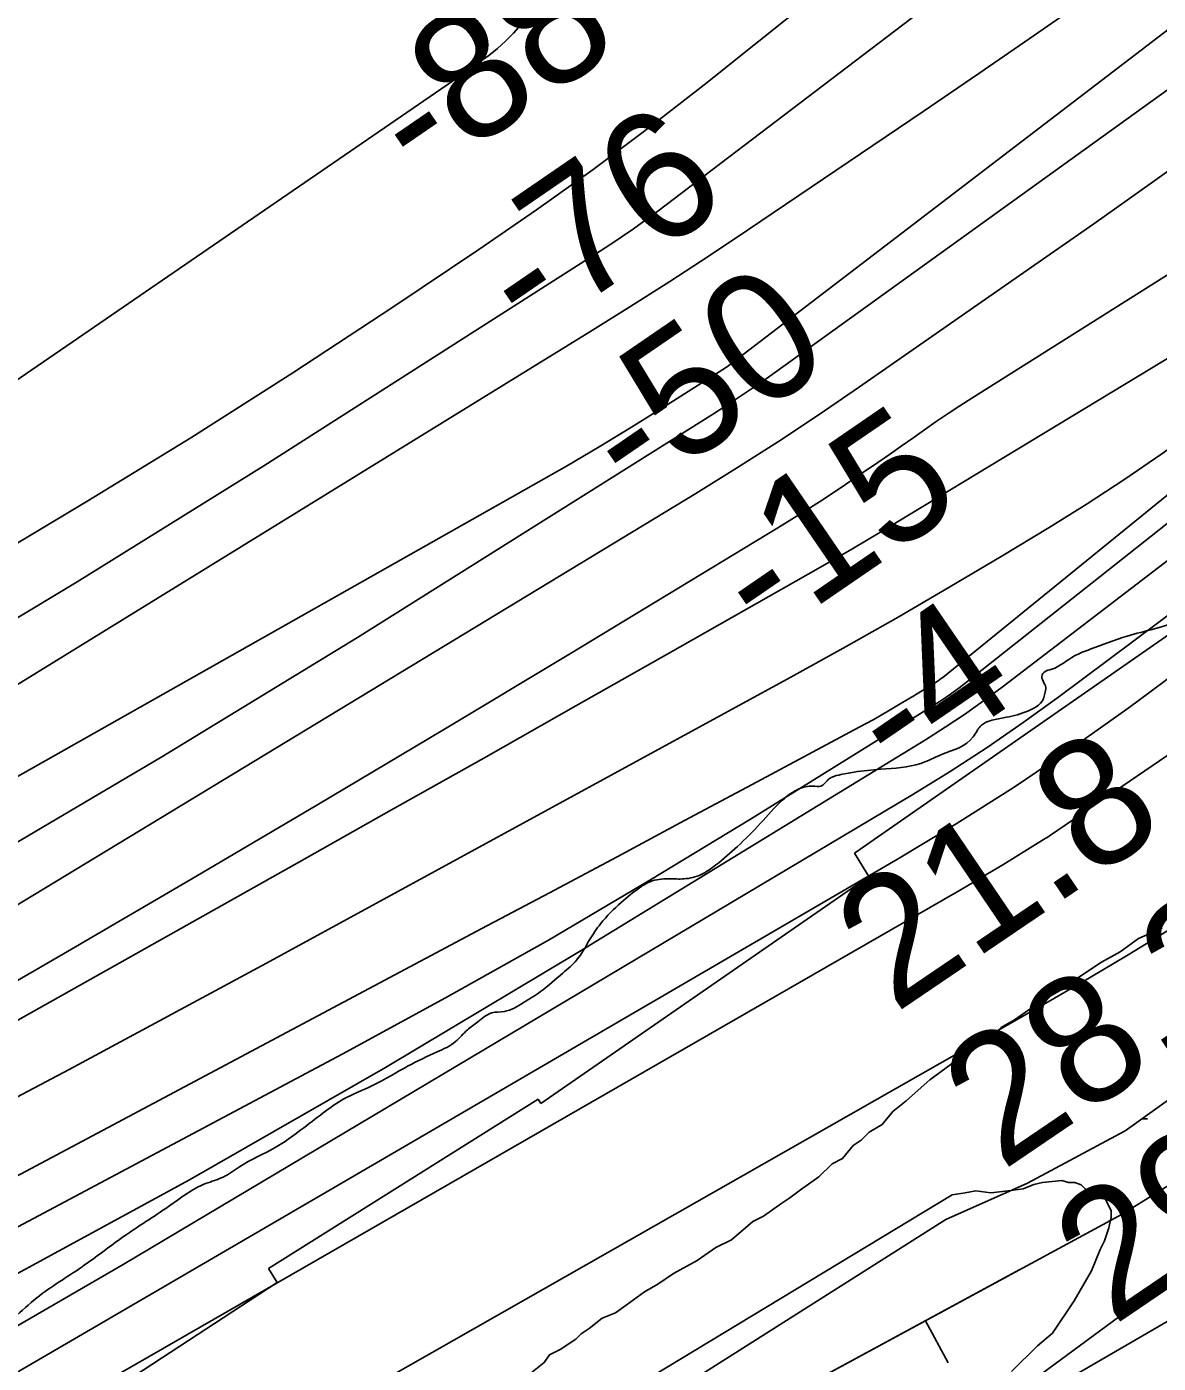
# Model space of a CAD drawing. Extents: x 3329297 to 3367176, y 649250 to 674653.
# Drawn here: x 3339828 to 3340422, y 659560 to 660261 of the extents above; entities that cross this region are included whole.
import ezdxf

# ---------------------------------------------------------------- set-up
doc = ezdxf.new("R2010")
doc.units = 0
for name, color, linetype in [('V-BORW-LINE', 7, 'Continuous'), ('V-RIVR-EDGE', 7, 'Continuous'), ('V-RIVR-RANG', 7, 'Continuous'), ('V-RRAP-RVMT', 7, 'Continuous'), ('V-SITE-VEGE', 7, 'Continuous'), ('V-TOPO-DPTH', 7, 'Continuous'), ('V-TOPO-MAJR', 7, 'Continuous'), ('V-TOPO-MINR', 7, 'Continuous'), ('V-TOPO-WATR', 7, 'Continuous'), ('V-WETL-SWMP', 7, 'Continuous')]:
    doc.layers.add(name, color=color, linetype=linetype)

msp = doc.modelspace()

# ---------------------------------------------------------------- linework, layer by layer
at = {"layer": 'V-BORW-LINE'}
msp.add_line((3340299.57, 659582.36), (3340311.47, 659560.38), dxfattribs=at)
for points in [[(3340710.01, 659746.42), (3340218.44, 659461.31), (3340036.18, 659363.24), (3339818.32, 659283.24), (3339702, 659273.59), (3339862.61, 659359.57), (3340155.52, 659504.4), (3340402.96, 659638.32), (3340689.28, 659815.69), (3340830.74, 659916.76), (3340994.61, 660045.13), (3340822.37, 659849.78), (3340710.01, 659746.42)], [(3340349.17, 659609.21), (3340155.52, 659504.4), (3339862.61, 659359.57), (3339702, 659273.59), (3339818.32, 659283.24), (3340036.18, 659363.24), (3340218.44, 659461.31), (3340380.62, 659555.38)]]:
    msp.add_lwpolyline(points, dxfattribs=at)
at = {"layer": 'V-RIVR-EDGE'}
msp.add_spline([(3339019.2, 659209.06), (3339040.56, 659221.03), (3339047.53, 659220.23), (3339051.42, 659224.1), (3339059.58, 659229.9), (3339065.02, 659232.21), (3339077.04, 659233.35), (3339080.93, 659237.6), (3339089.09, 659244.56), (3339098.42, 659252.29), (3339113.56, 659260.4), (3339145.01, 659276.61), (3339157.05, 659282.01), (3339163.65, 659286.26), (3339172.58, 659292.05), (3339185.38, 659290.86), (3339191.59, 659293.56), (3339202.85, 659300.12), (3339221.88, 659309.38), (3339243.24, 659321.35), (3339262.26, 659330.23), (3339276.24, 659336.4), (3339290.21, 659339.85), (3339299.51, 659339.44), (3339313.48, 659340.18), (3339322.79, 659343.26), (3339327.07, 659347.13), (3339337.54, 659350.21), (3339352.68, 659355.6), (3339373.65, 659366.02), (3339388.79, 659373.35), (3339417.91, 659386.07), (3339427.22, 659388.76), (3339436.92, 659389.13), (3339445.84, 659391.82), (3339448.95, 659393.75), (3339449.35, 659396.47), (3339452.46, 659399.56), (3339476.53, 659410.36), (3339483.12, 659410.34), (3339495.53, 659411.48), (3339507.17, 659412.61), (3339514.94, 659417.24), (3339525.04, 659424.59), (3339533.97, 659428.44), (3339548.33, 659432.67), (3339571.22, 659438.82), (3339586.35, 659441.89), (3339606.93, 659452.31), (3339621.29, 659454.99), (3339633.7, 659456.51), (3339637.97, 659458.44), (3339652.34, 659466.16), (3339674.08, 659475.02), (3339698.15, 659487.37), (3339709.02, 659492), (3339710.97, 659495.48), (3339713.7, 659501.68), (3339716.42, 659503.23), (3339729.22, 659503.97), (3339738.15, 659507.44), (3339746.69, 659512.46), (3339753.3, 659519.42), (3339759.91, 659524.84), (3339777.39, 659538.75), (3339798.77, 659557.7), (3339808.48, 659566.21), (3339812.38, 659572.41), (3339816.27, 659579.38), (3339820.94, 659584.02), (3339832.99, 659594.46), (3339856.68, 659610.69), (3339878.44, 659626.53), (3339902.13, 659642.38), (3339921.55, 659654.35), (3339930.87, 659657.82), (3339939.41, 659663.23), (3339958.05, 659673.26), (3339971.65, 659682.54), (3339983.3, 659691.43), (3339994.18, 659698.77), (3340008.94, 659705.71), (3340027.96, 659716.14), (3340043.11, 659723.47), (3340052.81, 659728.87), (3340059.03, 659735.06), (3340064.47, 659739.31), (3340071.85, 659743.95), (3340078.45, 659744.71), (3340088.54, 659749.34), (3340097.48, 659755.13), (3340109.13, 659764.8), (3340116.52, 659771.76), (3340123.14, 659782.21), (3340128.98, 659790.73), (3340139.86, 659801.95), (3340149.58, 659809.68), (3340155.01, 659812.77), (3340164.71, 659814.3), (3340172.86, 659814.28), (3340181.78, 659816.58), (3340189.55, 659821.61), (3340200.82, 659831.27), (3340212.87, 659843.27), (3340224.54, 659855.65), (3340233.08, 659861.44), (3340240.45, 659862.97), (3340244.72, 659862.96), (3340249, 659866.83), (3340254.04, 659868.76), (3340262.19, 659870.29), (3340276.15, 659871.81), (3340297.1, 659874.86), (3340307.97, 659879.48), (3340324.67, 659888.75), (3340328.95, 659894.94), (3340333.61, 659897.26), (3340340.6, 659898.79), (3340352.24, 659901.87), (3340361.56, 659908.82), (3340362.34, 659911.54), (3340362.74, 659914.64), (3340360.82, 659921.24), (3340361.98, 659922.78), (3340365.87, 659924.33), (3340377.91, 659931.28), (3340386.06, 659934.75), (3340405.47, 659941.68), (3340419.82, 659945.52), (3340433.8, 659950.92), (3340441.18, 659957.1), (3340445.07, 659961.75), (3340454.79, 659973.36)], degree=3, dxfattribs=at)
at = {"layer": 'V-RRAP-RVMT'}
for p, q in [((3340262.28, 659827.74), (3340438.55, 659950.26)), ((3340269.84, 659815.58), (3340262.28, 659827.74)), ((3340097.66, 659696.37), (3340269.84, 659815.58)), ((3339954.68, 659609.73), (3340096.26, 659698.7)), ((3340096.26, 659698.7), (3340097.66, 659696.37)), ((3339959.13, 659602.55), (3339954.68, 659609.73)), ((3339840.12, 659524.72), (3339959.13, 659602.55))]:
    msp.add_line(p, q, dxfattribs=at)
at = {"layer": 'V-SITE-VEGE'}
for points in [[(3340092.41, 659554.93), (3340099.35, 659560.42), (3340102.13, 659564.56), (3340107.68, 659567.3), (3340116, 659572.79), (3340118.77, 659575.54), (3340122.93, 659578.28), (3340129.88, 659583.78), (3340136.8, 659586.51), (3340142.35, 659590.64), (3340152.06, 659597.5), (3340159, 659601.62), (3340167.32, 659607.11), (3340179.79, 659613.96), (3340189.5, 659620.83), (3340197.82, 659624.93), (3340208.92, 659634.56), (3340214.47, 659637.3), (3340224.18, 659644.17), (3340228.34, 659646.91), (3340233.89, 659651.03), (3340243.6, 659657.9), (3340250.55, 659664.78), (3340256.09, 659667.52), (3340261.66, 659674.4), (3340265.82, 659677.15), (3340269.98, 659681.28), (3340276.92, 659685.39), (3340282.48, 659692.28), (3340289.42, 659697.78), (3340301.92, 659708.78), (3340313.02, 659717.02), (3340322.73, 659725.27), (3340335.21, 659732.12), (3340339.38, 659736.25), (3340346.31, 659740.36), (3340360.18, 659749.97), (3340369.89, 659755.46), (3340379.6, 659762.33), (3340392.08, 659770.56), (3340401.79, 659776.05), (3340411.5, 659782.91), (3340423.97, 659788.38)], [(3340344.8, 659555.73), (3340358.41, 659569.21), (3340366.34, 659575.94), (3340377.71, 659592.82), (3340386.81, 659608.58), (3340391.38, 659619.84), (3340393.66, 659624.34), (3340395.95, 659631.1), (3340397.11, 659636.74), (3340397.12, 659640.13), (3340393.77, 659646.92), (3340390.39, 659648.06), (3340383.64, 659651.48), (3340381.39, 659653.75), (3340378.01, 659654.89), (3340374.62, 659654.91), (3340371.24, 659656.05), (3340361.08, 659654.97), (3340356.56, 659653.86), (3340350.9, 659651.64), (3340343, 659650.55), (3340333.96, 659649.46), (3340326.07, 659650.63), (3340320.42, 659649.53), (3340313.64, 659648.43), (3340081.12, 659507.97)]]:
    msp.add_lwpolyline(points, dxfattribs=at)
at = {"layer": 'V-TOPO-DPTH'}
for points in [[(3339794.93, 659817.19), (3339898.6, 659878.26), (3340001.31, 659941), (3340188.29, 660058.31), (3340196.74, 660063.73), (3340205.12, 660069.25), (3340213.4, 660074.93), (3340221.6, 660080.71), (3340431.13, 660231.45), (3340491.04, 660274.75), (3340550.83, 660318.23), (3340610.43, 660361.96), (3340669.9, 660405.86), (3340682.6, 660415.28), (3340735.72, 660454.47), (3340788.96, 660493.51), (3340842.38, 660532.29), (3340895.92, 660570.91), (3340949.16, 660609.92), (3341001.89, 660649.6), (3341053.83, 660690.29), (3341105.26, 660731.65), (3341319.19, 660907.16)], [(3341319.19, 660907.16), (3341105.26, 660731.65), (3341053.83, 660690.29), (3341001.89, 660649.6), (3340949.16, 660609.92), (3340895.92, 660570.91), (3340842.38, 660532.29), (3340788.96, 660493.51), (3340735.72, 660454.47), (3340682.6, 660415.28), (3340669.9, 660405.86), (3340610.43, 660361.96), (3340550.83, 660318.23), (3340491.04, 660274.75), (3340431.13, 660231.45), (3340221.6, 660080.71), (3340213.4, 660074.93), (3340205.12, 660069.25), (3340196.74, 660063.73), (3340188.29, 660058.31), (3340001.31, 659941), (3339898.6, 659878.26), (3339794.93, 659817.19)], [(3339745.76, 659659.39), (3339849.88, 659714.31), (3339953.57, 659770.05), (3340230.55, 659921.04), (3340258, 659936.24), (3340285.32, 659951.68), (3340312.43, 659967.47), (3340339.41, 659983.49), (3340364.57, 659998.67), (3340384.57, 660011.12), (3340404.32, 660023.95), (3340423.69, 660037.35), (3340442.8, 660051.12), (3340461.63, 660065.31), (3340480.33, 660079.66), (3340498.83, 660094.26), (3340517.21, 660109.03), (3340778.82, 660322.3), (3340890.06, 660414.53), (3341000.26, 660507.97), (3341108.9, 660603.23), (3341216.5, 660699.7), (3341401.13, 660868.02)], [(3339745.76, 659659.39), (3339849.88, 659714.31), (3339953.57, 659770.05), (3340230.55, 659921.04), (3340258, 659936.24), (3340285.32, 659951.68), (3340312.43, 659967.47), (3340339.41, 659983.49), (3340364.57, 659998.67), (3340384.57, 660011.12), (3340404.32, 660023.95), (3340423.69, 660037.35), (3340442.8, 660051.12), (3340461.63, 660065.31), (3340480.33, 660079.66), (3340498.83, 660094.26), (3340517.21, 660109.03), (3340778.82, 660322.3), (3340890.06, 660414.53), (3341000.26, 660507.97), (3341108.9, 660603.23), (3341216.5, 660699.7), (3341401.13, 660868.02)], [(3341432.79, 660846.75), (3341048.32, 660511.55), (3340928.28, 660408.42), (3340807.27, 660306.47), (3340684.8, 660206.27), (3340561.35, 660107.26), (3340321.84, 659917.98), (3340317.36, 659914.56), (3340312.8, 659911.24), (3340308.14, 659908.08), (3340303.4, 659905.03), (3340207.78, 659845.69), (3340154.87, 659813.58), (3340101.55, 659782.18), (3340047.61, 659751.85), (3339993.26, 659722.24), (3339363.86, 659387.41)], [(3339363.86, 659387.41), (3339993.26, 659722.24), (3340047.61, 659751.85), (3340101.55, 659782.18), (3340154.87, 659813.58), (3340207.78, 659845.69), (3340303.4, 659905.03), (3340308.14, 659908.08), (3340312.8, 659911.24), (3340317.36, 659914.56), (3340321.84, 659917.98), (3340561.35, 660107.26), (3340684.8, 660206.27), (3340807.27, 660306.47), (3340928.28, 660408.42), (3341048.32, 660511.55), (3341432.79, 660846.75)], [(3341298.39, 660829.19), (3340971.1, 660576.39), (3340900.87, 660523.05), (3340830.09, 660470.47), (3340758.47, 660419.03), (3340686.3, 660368.36), (3340603.19, 660311), (3340572.23, 660289.47), (3340541.37, 660267.79), (3340510.67, 660245.89), (3340480.07, 660223.84), (3340449.48, 660201.78), (3340418.81, 660179.84), (3340387.99, 660158.1), (3340357.09, 660136.47), (3340265.02, 660072.47), (3340243.82, 660058.03), (3340222.45, 660043.86), (3340200.81, 660030.09), (3340179, 660016.59), (3339533.6, 659625.57)], [(3341298.39, 660829.19), (3340971.1, 660576.39), (3340900.87, 660523.05), (3340830.09, 660470.47), (3340758.47, 660419.03), (3340686.3, 660368.36), (3340603.19, 660311), (3340572.23, 660289.47), (3340541.37, 660267.79), (3340510.67, 660245.89), (3340480.07, 660223.84), (3340449.48, 660201.78), (3340418.81, 660179.84), (3340387.99, 660158.1), (3340357.09, 660136.47), (3340265.02, 660072.47), (3340243.82, 660058.03), (3340222.45, 660043.86), (3340200.81, 660030.09), (3340179, 660016.59), (3339533.6, 659625.57)], [(3341528.14, 660822.74), (3341506.52, 660805.45), (3341484.47, 660788.68), (3341376.55, 660709.73), (3341308.77, 660659.47), (3341241.42, 660608.62), (3341174.74, 660556.91), (3341108.5, 660504.62), (3341042.79, 660451.66), (3340977.33, 660398.39), (3340912.26, 660344.65), (3340847.45, 660290.59), (3340711.58, 660176.42), (3340649.91, 660125.5), (3340587.66, 660075.31), (3340524.55, 660026.21), (3340460.86, 659977.83), (3340369.61, 659909.77), (3340350.92, 659896.27), (3340331.95, 659883.18), (3340312.59, 659870.68), (3340292.96, 659858.58), (3339878.35, 659611.94), (3339796.85, 659564.84)], [(3340630.46, 660263.45), (3340561.64, 660217.3), (3340492.04, 660172.29), (3340324, 660066.57), (3340317.7, 660062.53), (3340311.44, 660058.42), (3340305.26, 660054.21), (3340299.12, 660049.93), (3340293.01, 660045.61), (3340286.88, 660041.31), (3340280.74, 660037.03), (3340274.58, 660032.78), (3340265.56, 660026.58), (3340254.83, 660019.33), (3340244.01, 660012.21), (3340233.07, 660005.29), (3340222.04, 659998.48), (3340112.28, 659932.07), (3340046.19, 659892.34), (3339979.96, 659852.87), (3339913.5, 659813.79), (3339846.89, 659774.96), (3339325.23, 659472.88)], [(3339325.23, 659472.88), (3339846.89, 659774.96), (3339913.5, 659813.79), (3339979.96, 659852.87), (3340046.19, 659892.34), (3340112.28, 659932.07), (3340222.04, 659998.48), (3340233.07, 660005.29), (3340244.01, 660012.21), (3340254.83, 660019.33), (3340265.56, 660026.58), (3340274.58, 660032.78), (3340280.74, 660037.03), (3340286.88, 660041.31), (3340293.01, 660045.61), (3340299.12, 660049.93), (3340305.26, 660054.21), (3340311.44, 660058.42), (3340317.7, 660062.53), (3340324, 660066.57), (3340492.04, 660172.29), (3340561.64, 660217.3), (3340630.46, 660263.45)]]:
    msp.add_lwpolyline(points, dxfattribs=at)
at = {"layer": 'V-TOPO-MAJR'}
for points in [[(3339278.31, 659560.46), (3340093.81, 660020.98), (3340111.05, 660030.89), (3340128.19, 660040.98), (3340145.16, 660051.34), (3340162.03, 660061.87), (3340193.18, 660081.64), (3340195.58, 660083.24), (3340197.91, 660084.95), (3340496.13, 660312.98), (3340589.75, 660384.46), (3340683.44, 660455.84), (3340777.24, 660527.09), (3340871.1, 660598.24), (3341003.2, 660698.22), (3341031.1, 660719.27), (3341059.06, 660740.26), (3341087.07, 660761.15), (3341115.14, 660781.99), (3341142.93, 660803.16), (3341170.3, 660824.84)], [(3339680.32, 659360.97), (3340365.27, 659750.49), (3340385.76, 659762.34), (3340406.11, 659774.4), (3340426.28, 659786.77), (3340446.33, 659799.34), (3340473.42, 659816.62), (3340479.85, 659820.68), (3340486.3, 659824.69), (3340492.8, 659828.64), (3340499.32, 659832.55), (3340505.81, 659836.5), (3340512.24, 659840.55), (3340518.57, 659844.74), (3340524.84, 659849.03), (3340704.3, 659974.92), (3340798.71, 660044.12), (3340891.09, 660115.84), (3340980.4, 660191.33), (3341067.68, 660269.35), (3341562.94, 660730.91)], [(3340807.86, 659846.94), (3340807.95, 659852.47), (3340806.82, 659858.23), (3340803.81, 659861.95), (3340800.35, 659864.2), (3340796.23, 659864.24), (3340791.66, 659862.79), (3340550.53, 659692.68), (3340520.63, 659671.45), (3340490.81, 659650.09), (3340461.12, 659628.55), (3340431.53, 659606.89), (3340063.39, 659335.71)]]:
    msp.add_lwpolyline(points, dxfattribs=at)
at = {"layer": 'V-TOPO-MINR'}
for points in [[(3341238.88, 660992.37), (3341038.18, 660813.62), (3340992.99, 660774.69), (3340946.99, 660736.8), (3340899.76, 660700.44), (3340851.71, 660665.12), (3340848.22, 660662.64), (3340801.1, 660629.62), (3340753.7, 660597), (3340705.91, 660564.99), (3340657.84, 660533.37), (3340609.93, 660501.52), (3340562.53, 660468.97), (3340515.87, 660435.36), (3340469.7, 660401.05), (3340159.07, 660164.73), (3340152.75, 660160.05), (3340146.35, 660155.46), (3340139.85, 660151.04), (3340133.27, 660146.72), (3339952.09, 660030.99), (3339854.16, 659970.07), (3339755.31, 659910.75)], [(3341297.15, 660972.67), (3340984.28, 660727.06), (3340899.82, 660661.28), (3340815.03, 660595.94), (3340729.74, 660531.25), (3340644.12, 660467), (3340529.22, 660381.46), (3340500.74, 660360.38), (3340472.18, 660339.41), (3340443.5, 660318.6), (3340414.75, 660297.89), (3340385.85, 660277.38), (3340356.84, 660257.04), (3340327.67, 660236.93), (3340298.38, 660216.98), (3340206.59, 660155), (3340185.99, 660141.28), (3340165.27, 660127.74), (3340144.39, 660114.45), (3340123.39, 660101.34), (3339371.97, 659638.75)], [(3339794.93, 659817.19), (3339898.6, 659878.26), (3340001.31, 659941), (3340188.29, 660058.31), (3340196.74, 660063.73), (3340205.12, 660069.25), (3340213.4, 660074.93), (3340221.6, 660080.71), (3340431.13, 660231.45), (3340491.04, 660274.75), (3340550.83, 660318.23), (3340610.43, 660361.96), (3340669.9, 660405.86), (3340682.6, 660415.28), (3340735.72, 660454.47), (3340788.96, 660493.51), (3340842.38, 660532.29), (3340895.92, 660570.91), (3340949.16, 660609.92), (3341001.89, 660649.6), (3341053.83, 660690.29), (3341105.26, 660731.65), (3341319.19, 660907.16)], [(3339805.23, 659980.18), (3339859.78, 660012.64), (3339913.9, 660045.77), (3339967.4, 660079.9), (3340020.48, 660114.71), (3340065.06, 660144.55), (3340095.26, 660165.3), (3340125.12, 660186.55), (3340154.44, 660208.51), (3340183.41, 660230.96), (3340212.06, 660253.84), (3340240.64, 660276.81), (3341101.93, 660892.02)], [(3339745.76, 659659.39), (3339849.88, 659714.31), (3339953.57, 659770.05), (3340230.55, 659921.04), (3340258, 659936.24), (3340285.32, 659951.68), (3340312.43, 659967.47), (3340339.41, 659983.49), (3340364.57, 659998.67), (3340384.57, 660011.12), (3340404.32, 660023.95), (3340423.69, 660037.35), (3340442.8, 660051.12), (3340461.63, 660065.31), (3340480.33, 660079.66), (3340498.83, 660094.26), (3340517.21, 660109.03), (3340778.82, 660322.3), (3340890.06, 660414.53), (3341000.26, 660507.97), (3341108.9, 660603.23), (3341216.5, 660699.7), (3341401.13, 660868.02)], [(3339565.77, 659521.8), (3340066.68, 659788.16), (3340102.15, 659807.03), (3340137.61, 659825.92), (3340173.06, 659844.83), (3340208.5, 659863.75), (3340264.78, 659893.82), (3340272.04, 659897.79), (3340279.24, 659901.85), (3340286.36, 659906.05), (3340293.43, 659910.33), (3340306.19, 659918.25), (3340308.07, 659919.54), (3340308.67, 659920.01), (3340633.51, 660183.79), (3340771.44, 660297.35), (3340908.35, 660412.11), (3341043.71, 660528.7), (3341178.04, 660646.5), (3341402.11, 660845.68)], [(3339808.86, 659599.71), (3339913.13, 659656.27), (3340016.01, 659715.34), (3340117.95, 659776.08), (3340299.54, 659887.28), (3340309.87, 659893.84), (3340320.07, 659900.6), (3340330.04, 659907.67), (3340339.88, 659914.95), (3340512.33, 660046.81), (3340607.64, 660120.98), (3340702.1, 660196.19), (3340795.28, 660272.99), (3340887.59, 660350.85), (3341466.28, 660847.28)], [(3339533.6, 659625.57), (3340179, 660016.59), (3340200.81, 660030.09), (3340222.45, 660043.86), (3340243.82, 660058.03), (3340265.02, 660072.47), (3340357.09, 660136.47), (3340387.99, 660158.1), (3340418.81, 660179.84), (3340449.48, 660201.78), (3340480.07, 660223.84), (3340510.67, 660245.89), (3340541.37, 660267.79), (3340572.23, 660289.47), (3340603.19, 660311), (3340686.3, 660368.36), (3340758.47, 660419.03), (3340830.09, 660470.47), (3340900.87, 660523.05), (3340971.1, 660576.39), (3341298.39, 660829.19)], [(3339796.85, 659564.84), (3339878.35, 659611.94), (3340292.96, 659858.58), (3340312.59, 659870.68), (3340331.95, 659883.18), (3340350.92, 659896.27), (3340369.61, 659909.77), (3340460.86, 659977.83), (3340524.55, 660026.21), (3340587.66, 660075.31), (3340649.91, 660125.5), (3340711.58, 660176.42), (3340847.45, 660290.59), (3340912.26, 660344.65), (3340977.33, 660398.39), (3341042.79, 660451.66), (3341108.5, 660504.62), (3341174.74, 660556.91), (3341241.42, 660608.62), (3341308.77, 660659.47), (3341376.55, 660709.73), (3341484.47, 660788.68), (3341506.52, 660805.45), (3341528.14, 660822.74)], [(3339224.26, 659665.93), (3340051.23, 660232.84), (3340056.03, 660236.17), (3340060.8, 660239.54), (3340065.53, 660242.97), (3340070.23, 660246.44), (3340074.77, 660250.08), (3340079.12, 660253.92), (3340083.2, 660258.06), (3340087.09, 660262.4), (3340483.61, 660736.84), (3340485.76, 660747.94), (3340484.08, 660756.15), (3340476.64, 660760.01), (3340465.37, 660760.96), (3340435.22, 660746.45), (3340405.69, 660730.83), (3340377.11, 660713.55), (3340349.16, 660695.15)], [(3339339.53, 659468.64), (3339970.81, 659823.19), (3340019.24, 659850.42), (3340067.65, 659877.7), (3340116.02, 659905.03), (3340164.38, 659932.39), (3340244.45, 659977.77), (3340252.74, 659982.51), (3340260.99, 659987.3), (3340269.2, 659992.15), (3340277.39, 659997.06), (3340432.46, 660090.87), (3340476.53, 660118.4), (3340520.04, 660146.75), (3340562.73, 660176.34), (3340604.86, 660206.76), (3340646.35, 660238.07), (3340687.57, 660269.75), (3340728.35, 660301.98), (3340768.85, 660334.57), (3340921.43, 660459.06)], [(3339325.23, 659472.88), (3339846.89, 659774.96), (3339913.5, 659813.79), (3339979.96, 659852.87), (3340046.19, 659892.34), (3340112.28, 659932.07), (3340222.04, 659998.48), (3340233.07, 660005.29), (3340244.01, 660012.21), (3340254.83, 660019.33), (3340265.56, 660026.58), (3340274.58, 660032.78), (3340280.74, 660037.03), (3340286.88, 660041.31), (3340293.01, 660045.61), (3340299.12, 660049.93), (3340305.26, 660054.21), (3340311.44, 660058.42), (3340317.7, 660062.53), (3340324, 660066.57), (3340492.04, 660172.29), (3340561.64, 660217.3), (3340630.46, 660263.45)], [(3339554.66, 659399.36), (3340284.95, 659824.57), (3340315.77, 659843.15), (3340346.17, 659862.37), (3340375.96, 659882.52), (3340405.34, 659903.29), (3340410.57, 659907.11), (3340442.04, 659930.54), (3340473.22, 659954.34), (3340503.98, 659978.69), (3340534.45, 660003.42), (3340554.14, 660019.7), (3340594.47, 660052.55), (3340635.1, 660085.01), (3340676.19, 660116.91), (3340717.57, 660148.41), (3340818, 660223.75)], [(3339425.4, 659295.73), (3340316.22, 659807.45), (3340324.25, 659812.12), (3340332.25, 659816.84), (3340340.19, 659821.64), (3340348.11, 659826.5), (3340362.47, 659835.41), (3340363.18, 659835.86), (3340364.58, 659836.77), (3340365.27, 659837.24), (3340670.12, 660045.02), (3340710.11, 660072.13), (3340750.2, 660099.1), (3340790.41, 660125.88), (3340830.72, 660152.52)]]:
    msp.add_lwpolyline(points, dxfattribs=at)
at = {"layer": 'V-TOPO-WATR'}
msp.add_lwpolyline([(3339363.86, 659387.41), (3339993.26, 659722.24), (3340047.61, 659751.85), (3340101.55, 659782.18), (3340154.87, 659813.58), (3340207.78, 659845.69), (3340303.4, 659905.03), (3340308.14, 659908.08), (3340312.8, 659911.24), (3340317.36, 659914.56), (3340321.84, 659917.98), (3340561.35, 660107.26), (3340684.8, 660206.27), (3340807.27, 660306.47), (3340928.28, 660408.42), (3341048.32, 660511.55), (3341432.79, 660846.75)], dxfattribs=at)
at = {"layer": 'V-WETL-SWMP'}
for p, q in [((3340404.51, 659682.03), (3340460.01, 659721.86)), ((3340353.22, 659654.62), (3340404.51, 659682.03)), ((3340413.22, 659688.28), (3340416.14, 659688.29)), ((3340310.27, 659635.47), (3340353.22, 659654.62)), ((3340171.59, 659547.65), (3340310.27, 659635.47))]:
    msp.add_line(p, q, dxfattribs=at)

# ---------------------------------------------------------------- texts
at = {"layer": 'V-RIVR-RANG'}
for s, rotation, p in [('-88', 34.41808, (3340034.35, 660178.04)), ('-76', 34.41808, (3340091.54, 660096)), ('-50', 34.41808, (3340145.9, 660012.02)), ('-15', 34.41808, (3340214.63, 659937.89)), ('-4', 34.41808, (3340285.09, 659864.95)), ('21.8', 34.13833, (3340283.5, 659743.34)), ('28.3', 34.13833, (3340339.82, 659660.71)), ('29.1', 34.13833, (3340398.1, 659579.41))]:
    msp.add_text(s, height=67, rotation=rotation, dxfattribs=at).set_placement(p)

doc.saveas('drawing.dxf')
